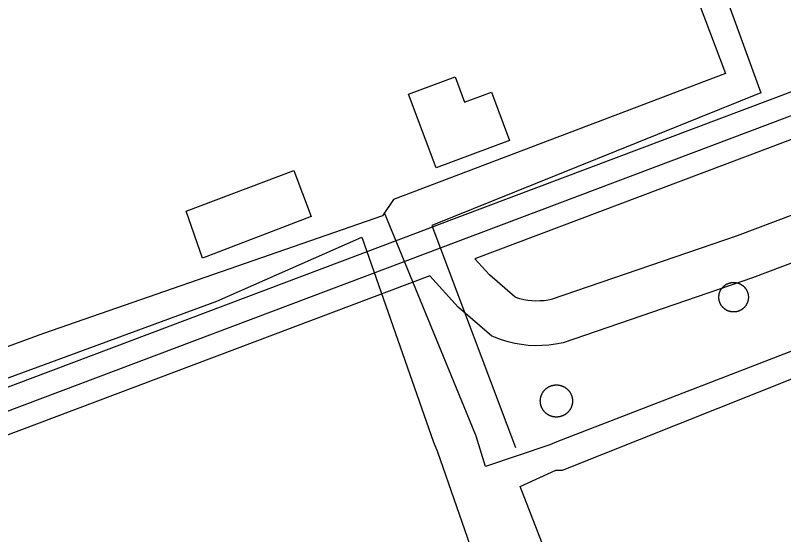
# Model space of a CAD drawing. Extents: x 3694830 to 3732949, y 415201 to 440970.
# Drawn here: x 3711792 to 3712307, y 433657 to 434006 of the extents above; entities that cross this region are included whole.
import ezdxf

# ---------------------------------------------------------------- set-up
doc = ezdxf.new("R2010")
doc.units = 0
for name, color, linetype in [('V-BLDG-OTLN', 7, 'Continuous'), ('V-DOMW-TANK', 7, 'Continuous'), ('V-ROAD-CNTR', 7, 'Continuous'), ('V-UTIL-LINE', 7, 'Continuous')]:
    doc.layers.add(name, color=color, linetype=linetype)

msp = doc.modelspace()

# ---------------------------------------------------------------- linework, layer by layer
at = {"layer": 'V-BLDG-OTLN'}
for points in [[(3712073.82, 433903.29), (3712055.43, 433952.76), (3712086.59, 433964.34), (3712092.92, 433947.33), (3712110.99, 433954.05), (3712123.06, 433921.6)], [(3711906.29, 433874.25), (3711978.42, 433901.5), (3711990.04, 433870.73), (3711917.18, 433842.65)]]:
    msp.add_lwpolyline(points, close=True, dxfattribs=at)
at = {"layer": 'V-DOMW-TANK'}
for points in [[(3712264.28, 433820.25), (3712264.35, 433820.41), (3712264.42, 433820.57), (3712264.49, 433820.73), (3712264.57, 433820.88), (3712264.65, 433821.04), (3712264.73, 433821.19), (3712264.81, 433821.34), (3712264.9, 433821.49), (3712264.98, 433821.64), (3712265.08, 433821.79), (3712265.17, 433821.93), (3712265.27, 433822.08), (3712265.37, 433822.22), (3712265.46, 433822.36), (3712265.57, 433822.5), (3712265.67, 433822.64), (3712265.78, 433822.77), (3712265.89, 433822.9), (3712266.01, 433823.03), (3712266.12, 433823.16), (3712266.24, 433823.29), (3712266.36, 433823.42), (3712266.48, 433823.54), (3712266.61, 433823.66), (3712266.73, 433823.78), (3712266.86, 433823.89), (3712266.99, 433824.01), (3712267.12, 433824.12), (3712267.25, 433824.23), (3712267.39, 433824.34), (3712267.53, 433824.44), (3712267.67, 433824.54), (3712267.81, 433824.64), (3712267.95, 433824.74), (3712268.1, 433824.83), (3712268.24, 433824.93), (3712268.39, 433825.02), (3712268.54, 433825.1), (3712268.69, 433825.19), (3712268.84, 433825.27), (3712269, 433825.35), (3712269.15, 433825.43), (3712269.31, 433825.5), (3712269.47, 433825.57), (3712269.63, 433825.64), (3712269.79, 433825.71), (3712269.95, 433825.77), (3712270.11, 433825.83), (3712270.27, 433825.88), (3712270.44, 433825.94), (3712270.6, 433825.99), (3712270.77, 433826.04), (3712270.94, 433826.08), (3712271.1, 433826.12), (3712271.27, 433826.16), (3712271.44, 433826.2), (3712271.61, 433826.23), (3712271.78, 433826.27), (3712271.95, 433826.29), (3712272.12, 433826.32), (3712272.3, 433826.34), (3712272.47, 433826.36), (3712272.64, 433826.38), (3712272.81, 433826.39), (3712272.99, 433826.4), (3712273.16, 433826.4), (3712273.33, 433826.41), (3712273.51, 433826.41), (3712273.68, 433826.41), (3712273.85, 433826.4), (3712274.02, 433826.39), (3712274.19, 433826.38), (3712274.37, 433826.37), (3712274.54, 433826.35), (3712274.71, 433826.33), (3712274.88, 433826.3), (3712275.05, 433826.28), (3712275.23, 433826.25), (3712275.4, 433826.22), (3712275.56, 433826.18), (3712275.73, 433826.14), (3712275.9, 433826.1), (3712276.07, 433826.06), (3712276.24, 433826.01), (3712276.4, 433825.96), (3712276.56, 433825.91), (3712276.73, 433825.85), (3712276.89, 433825.79), (3712277.06, 433825.73), (3712277.21, 433825.67), (3712277.37, 433825.6), (3712277.53, 433825.53), (3712277.69, 433825.46), (3712277.85, 433825.38), (3712278, 433825.31), (3712278.15, 433825.22), (3712278.3, 433825.14), (3712278.46, 433825.06), (3712278.6, 433824.97), (3712278.75, 433824.88)], [(3712278.75, 433824.88), (3712278.9, 433824.78), (3712279.04, 433824.68), (3712279.18, 433824.59), (3712279.32, 433824.49), (3712279.46, 433824.38), (3712279.6, 433824.28), (3712279.73, 433824.17), (3712279.87, 433824.06), (3712280, 433823.94), (3712280.12, 433823.83), (3712280.25, 433823.71), (3712280.38, 433823.59), (3712280.5, 433823.47), (3712280.62, 433823.35), (3712280.74, 433823.22), (3712280.86, 433823.09), (3712280.97, 433822.96), (3712281.08, 433822.83), (3712281.19, 433822.7), (3712281.3, 433822.56), (3712281.4, 433822.42), (3712281.5, 433822.28), (3712281.6, 433822.14), (3712281.7, 433822), (3712281.8, 433821.85), (3712281.89, 433821.71), (3712281.98, 433821.56), (3712282.07, 433821.41), (3712282.15, 433821.26), (3712282.23, 433821.1), (3712282.31, 433820.95), (3712282.39, 433820.8), (3712282.46, 433820.64), (3712282.53, 433820.48), (3712282.6, 433820.32), (3712282.67, 433820.16), (3712282.73, 433820), (3712282.79, 433819.84), (3712282.85, 433819.68), (3712282.9, 433819.51), (3712282.95, 433819.35), (3712283, 433819.18), (3712283.04, 433819.01), (3712283.09, 433818.85), (3712283.12, 433818.68), (3712283.16, 433818.51), (3712283.2, 433818.34), (3712283.23, 433818.17), (3712283.25, 433818), (3712283.28, 433817.83), (3712283.3, 433817.65), (3712283.32, 433817.48), (3712283.34, 433817.31), (3712283.35, 433817.14), (3712283.36, 433816.97), (3712283.37, 433816.79), (3712283.37, 433816.62), (3712283.37, 433816.45), (3712283.37, 433816.27), (3712283.36, 433816.1)], [(3712271.35, 433806.81), (3712271.18, 433806.85), (3712271.01, 433806.89), (3712270.84, 433806.93), (3712270.68, 433806.98), (3712270.51, 433807.03), (3712270.35, 433807.08), (3712270.18, 433807.14), (3712270.02, 433807.2), (3712269.86, 433807.26), (3712269.7, 433807.32), (3712269.54, 433807.39), (3712269.38, 433807.46), (3712269.22, 433807.53), (3712269.07, 433807.61), (3712268.91, 433807.68), (3712268.76, 433807.76), (3712268.61, 433807.85), (3712268.46, 433807.93), (3712268.31, 433808.02), (3712268.16, 433808.11), (3712268.02, 433808.21), (3712267.87, 433808.3), (3712267.73, 433808.4), (3712267.59, 433808.5), (3712267.45, 433808.61), (3712267.31, 433808.71), (3712267.18, 433808.82), (3712267.05, 433808.93), (3712266.92, 433809.05), (3712266.79, 433809.16), (3712266.66, 433809.28), (3712266.54, 433809.4), (3712266.41, 433809.52), (3712266.29, 433809.64), (3712266.17, 433809.77), (3712266.06, 433809.9), (3712265.94, 433810.03), (3712265.83, 433810.16), (3712265.72, 433810.29), (3712265.62, 433810.43), (3712265.51, 433810.57), (3712265.41, 433810.71), (3712265.31, 433810.85), (3712265.21, 433810.99), (3712265.12, 433811.14), (3712265.02, 433811.28), (3712264.94, 433811.43), (3712264.85, 433811.58), (3712264.76, 433811.73), (3712264.68, 433811.89), (3712264.6, 433812.04), (3712264.52, 433812.19), (3712264.45, 433812.35), (3712264.38, 433812.51), (3712264.31, 433812.67), (3712264.25, 433812.83), (3712264.19, 433812.99), (3712264.12, 433813.15), (3712264.07, 433813.31), (3712264.01, 433813.48), (3712263.96, 433813.64), (3712263.92, 433813.81), (3712263.87, 433813.98), (3712263.83, 433814.14), (3712263.79, 433814.31), (3712263.75, 433814.48), (3712263.72, 433814.65), (3712263.69, 433814.82), (3712263.66, 433814.99), (3712263.63, 433815.16), (3712263.61, 433815.34), (3712263.59, 433815.51), (3712263.58, 433815.68), (3712263.56, 433815.85), (3712263.55, 433816.02), (3712263.55, 433816.2), (3712263.54, 433816.37), (3712263.54, 433816.54), (3712263.55, 433816.72), (3712263.55, 433816.89), (3712263.56, 433817.06), (3712263.57, 433817.23), (3712263.58, 433817.41), (3712263.6, 433817.58), (3712263.62, 433817.75), (3712263.65, 433817.92), (3712263.67, 433818.09), (3712263.7, 433818.26), (3712263.73, 433818.43), (3712263.77, 433818.6), (3712263.81, 433818.77), (3712263.85, 433818.94), (3712263.89, 433819.11), (3712263.94, 433819.27), (3712263.99, 433819.44), (3712264.04, 433819.6), (3712264.1, 433819.77), (3712264.16, 433819.93), (3712264.22, 433820.09), (3712264.28, 433820.25)], [(3712283.36, 433816.1), (3712283.35, 433815.93), (3712283.34, 433815.76), (3712283.33, 433815.58), (3712283.31, 433815.41), (3712283.29, 433815.24), (3712283.27, 433815.07), (3712283.24, 433814.9), (3712283.21, 433814.73), (3712283.18, 433814.56), (3712283.14, 433814.39), (3712283.1, 433814.22), (3712283.06, 433814.05), (3712283.02, 433813.88), (3712282.97, 433813.72), (3712282.92, 433813.55), (3712282.87, 433813.39), (3712282.81, 433813.22), (3712282.75, 433813.06), (3712282.69, 433812.9), (3712282.63, 433812.74), (3712282.56, 433812.58), (3712282.49, 433812.42), (3712282.42, 433812.26), (3712282.35, 433812.11), (3712282.27, 433811.95), (3712282.19, 433811.8), (3712282.1, 433811.65), (3712282.02, 433811.5), (3712281.93, 433811.35), (3712281.84, 433811.2), (3712281.74, 433811.06), (3712281.65, 433810.91), (3712281.55, 433810.77), (3712281.45, 433810.63), (3712281.34, 433810.49), (3712281.24, 433810.35), (3712281.13, 433810.22), (3712281.02, 433810.09), (3712280.9, 433809.96), (3712280.79, 433809.83), (3712280.67, 433809.7), (3712280.55, 433809.58), (3712280.43, 433809.45), (3712280.31, 433809.33), (3712280.18, 433809.21), (3712280.05, 433809.1), (3712279.92, 433808.98), (3712279.79, 433808.87), (3712279.66, 433808.76), (3712279.52, 433808.65), (3712279.39, 433808.55), (3712279.24, 433808.45), (3712279.1, 433808.35), (3712278.96, 433808.25), (3712278.81, 433808.16), (3712278.67, 433808.06), (3712278.52, 433807.97), (3712278.37, 433807.89), (3712278.22, 433807.8), (3712278.07, 433807.72), (3712277.91, 433807.64), (3712277.76, 433807.56), (3712277.6, 433807.49), (3712277.44, 433807.42), (3712277.28, 433807.35), (3712277.12, 433807.29), (3712276.96, 433807.22), (3712276.8, 433807.16), (3712276.64, 433807.11), (3712276.47, 433807.05), (3712276.31, 433807), (3712276.14, 433806.95), (3712275.98, 433806.91), (3712275.81, 433806.86), (3712275.64, 433806.82), (3712275.47, 433806.79), (3712275.3, 433806.76), (3712275.13, 433806.72), (3712274.96, 433806.7), (3712274.79, 433806.67), (3712274.62, 433806.65), (3712274.44, 433806.63), (3712274.27, 433806.61), (3712274.1, 433806.6), (3712273.93, 433806.59), (3712273.75, 433806.59), (3712273.58, 433806.58), (3712273.41, 433806.58), (3712273.23, 433806.59), (3712273.06, 433806.59), (3712272.89, 433806.6), (3712272.72, 433806.61), (3712272.54, 433806.62), (3712272.37, 433806.64), (3712272.2, 433806.66), (3712272.03, 433806.68), (3712271.86, 433806.71), (3712271.69, 433806.74), (3712271.52, 433806.77), (3712271.35, 433806.81)], [(3712152.08, 433757.35), (3712152.26, 433757.39), (3712152.45, 433757.43), (3712152.63, 433757.47), (3712152.82, 433757.5), (3712153, 433757.53), (3712153.19, 433757.55), (3712153.38, 433757.58), (3712153.56, 433757.6), (3712153.75, 433757.61), (3712153.94, 433757.62), (3712154.13, 433757.63), (3712154.31, 433757.64), (3712154.5, 433757.64), (3712154.69, 433757.64), (3712154.88, 433757.64), (3712155.07, 433757.63), (3712155.26, 433757.62), (3712155.44, 433757.61), (3712155.63, 433757.59), (3712155.82, 433757.57), (3712156.01, 433757.55), (3712156.19, 433757.53), (3712156.38, 433757.49), (3712156.56, 433757.46), (3712156.75, 433757.42), (3712156.93, 433757.39), (3712157.12, 433757.34), (3712157.3, 433757.3), (3712157.48, 433757.25), (3712157.66, 433757.2), (3712157.84, 433757.14), (3712158.02, 433757.08), (3712158.2, 433757.02), (3712158.38, 433756.96), (3712158.55, 433756.89), (3712158.73, 433756.82), (3712158.9, 433756.74), (3712159.07, 433756.67), (3712159.24, 433756.59), (3712159.41, 433756.51), (3712159.58, 433756.42), (3712159.75, 433756.33), (3712159.91, 433756.24), (3712160.07, 433756.15), (3712160.23, 433756.05), (3712160.39, 433755.95), (3712160.55, 433755.85), (3712160.71, 433755.74), (3712160.86, 433755.63), (3712161.01, 433755.52), (3712161.16, 433755.41), (3712161.31, 433755.29), (3712161.46, 433755.17), (3712161.6, 433755.05), (3712161.74, 433754.93), (3712161.88, 433754.8), (3712162.02, 433754.67), (3712162.16, 433754.54), (3712162.29, 433754.41), (3712162.42, 433754.28)], [(3712144.69, 433742.56), (3712144.62, 433742.74), (3712144.54, 433742.91), (3712144.48, 433743.09), (3712144.41, 433743.27), (3712144.35, 433743.44), (3712144.29, 433743.62), (3712144.24, 433743.8), (3712144.19, 433743.98), (3712144.14, 433744.17), (3712144.09, 433744.35), (3712144.05, 433744.53), (3712144.01, 433744.72), (3712143.98, 433744.9), (3712143.94, 433745.09), (3712143.91, 433745.27), (3712143.89, 433745.46), (3712143.87, 433745.64), (3712143.85, 433745.83), (3712143.83, 433746.02), (3712143.82, 433746.21), (3712143.81, 433746.4), (3712143.8, 433746.58), (3712143.8, 433746.77), (3712143.8, 433746.96), (3712143.8, 433747.15), (3712143.81, 433747.34), (3712143.82, 433747.52), (3712143.83, 433747.71), (3712143.85, 433747.9), (3712143.87, 433748.09), (3712143.89, 433748.27), (3712143.92, 433748.46), (3712143.95, 433748.65), (3712143.98, 433748.83), (3712144.02, 433749.02), (3712144.06, 433749.2), (3712144.1, 433749.38), (3712144.14, 433749.57), (3712144.19, 433749.75), (3712144.24, 433749.93), (3712144.3, 433750.11), (3712144.36, 433750.29), (3712144.42, 433750.47), (3712144.48, 433750.64), (3712144.55, 433750.82), (3712144.62, 433750.99), (3712144.7, 433751.17), (3712144.77, 433751.34), (3712144.85, 433751.51), (3712144.94, 433751.68), (3712145.02, 433751.85), (3712145.11, 433752.01), (3712145.2, 433752.18), (3712145.3, 433752.34), (3712145.39, 433752.5), (3712145.49, 433752.66), (3712145.6, 433752.82), (3712145.7, 433752.97), (3712145.81, 433753.13), (3712145.92, 433753.28), (3712146.03, 433753.43), (3712146.15, 433753.58), (3712146.27, 433753.73), (3712146.39, 433753.87), (3712146.51, 433754.01), (3712146.64, 433754.15), (3712146.77, 433754.29), (3712146.9, 433754.42), (3712147.03, 433754.56), (3712147.17, 433754.69), (3712147.31, 433754.82), (3712147.45, 433754.94), (3712147.59, 433755.07), (3712147.73, 433755.19), (3712147.88, 433755.3), (3712148.03, 433755.42), (3712148.18, 433755.53), (3712148.33, 433755.65), (3712148.48, 433755.75), (3712148.64, 433755.86), (3712148.8, 433755.96), (3712148.96, 433756.06), (3712149.12, 433756.16), (3712149.28, 433756.25), (3712149.45, 433756.34), (3712149.61, 433756.43), (3712149.78, 433756.52), (3712149.95, 433756.6), (3712150.12, 433756.68), (3712150.29, 433756.75), (3712150.47, 433756.83), (3712150.64, 433756.9), (3712150.82, 433756.96), (3712150.99, 433757.03), (3712151.17, 433757.09), (3712151.35, 433757.15), (3712151.53, 433757.2), (3712151.71, 433757.26), (3712151.9, 433757.3), (3712152.08, 433757.35)], [(3712162.42, 433754.28), (3712162.55, 433754.14), (3712162.67, 433754), (3712162.8, 433753.85), (3712162.92, 433753.71), (3712163.04, 433753.56), (3712163.15, 433753.42), (3712163.27, 433753.26), (3712163.38, 433753.11), (3712163.48, 433752.96), (3712163.59, 433752.8), (3712163.69, 433752.64), (3712163.79, 433752.48), (3712163.89, 433752.32), (3712163.98, 433752.16), (3712164.07, 433751.99), (3712164.16, 433751.83), (3712164.25, 433751.66), (3712164.33, 433751.49), (3712164.41, 433751.32), (3712164.48, 433751.15), (3712164.56, 433750.97), (3712164.63, 433750.8), (3712164.7, 433750.62), (3712164.76, 433750.45), (3712164.82, 433750.27), (3712164.88, 433750.09), (3712164.93, 433749.91), (3712164.99, 433749.73), (3712165.03, 433749.55), (3712165.08, 433749.36), (3712165.12, 433749.18), (3712165.16, 433748.99), (3712165.2, 433748.81), (3712165.23, 433748.62), (3712165.26, 433748.44), (3712165.28, 433748.25), (3712165.31, 433748.07), (3712165.33, 433747.88), (3712165.34, 433747.69), (3712165.35, 433747.5), (3712165.37, 433747.32), (3712165.37, 433747.13), (3712165.38, 433746.94), (3712165.38, 433746.75), (3712165.37, 433746.56), (3712165.37, 433746.37), (3712165.35, 433746.18), (3712165.34, 433746), (3712165.32, 433745.81), (3712165.3, 433745.62), (3712165.28, 433745.44), (3712165.25, 433745.25), (3712165.23, 433745.06), (3712165.19, 433744.88), (3712165.16, 433744.69), (3712165.12, 433744.51), (3712165.07, 433744.33), (3712165.03, 433744.14), (3712164.98, 433743.96), (3712164.93, 433743.78), (3712164.87, 433743.6), (3712164.81, 433743.42), (3712164.75, 433743.24), (3712164.69, 433743.07), (3712164.62, 433742.89), (3712164.55, 433742.72), (3712164.48, 433742.54), (3712164.4, 433742.37), (3712164.32, 433742.2), (3712164.24, 433742.03), (3712164.15, 433741.86), (3712164.06, 433741.7), (3712163.97, 433741.53), (3712163.88, 433741.37), (3712163.78, 433741.21), (3712163.68, 433741.05), (3712163.58, 433740.89), (3712163.47, 433740.73), (3712163.36, 433740.58), (3712163.25, 433740.43), (3712163.14, 433740.28), (3712163.02, 433740.13), (3712162.9, 433739.98), (3712162.78, 433739.84), (3712162.66, 433739.7), (3712162.53, 433739.56), (3712162.4, 433739.42), (3712162.27, 433739.29), (3712162.14, 433739.15), (3712162, 433739.02), (3712161.87, 433738.89), (3712161.73, 433738.77), (3712161.58, 433738.64), (3712161.44, 433738.52), (3712161.3, 433738.41), (3712161.14, 433738.29), (3712161, 433738.17), (3712160.84, 433738.07), (3712160.69, 433737.96), (3712160.53, 433737.85)], [(3712160.53, 433737.85), (3712160.37, 433737.75), (3712160.21, 433737.65), (3712160.05, 433737.55), (3712159.89, 433737.46), (3712159.73, 433737.37), (3712159.56, 433737.28), (3712159.39, 433737.19), (3712159.22, 433737.11), (3712159.05, 433737.03), (3712158.88, 433736.96), (3712158.71, 433736.88), (3712158.53, 433736.81), (3712158.35, 433736.75), (3712158.18, 433736.68), (3712158, 433736.62), (3712157.82, 433736.56), (3712157.64, 433736.51), (3712157.46, 433736.46), (3712157.28, 433736.41), (3712157.1, 433736.36), (3712156.91, 433736.32), (3712156.73, 433736.28), (3712156.54, 433736.24), (3712156.36, 433736.21), (3712156.17, 433736.18), (3712155.98, 433736.16), (3712155.8, 433736.13), (3712155.61, 433736.11), (3712155.42, 433736.1), (3712155.23, 433736.09), (3712155.04, 433736.08), (3712154.86, 433736.07), (3712154.67, 433736.07), (3712154.48, 433736.07), (3712154.29, 433736.07), (3712154.1, 433736.08), (3712153.92, 433736.09), (3712153.73, 433736.1), (3712153.54, 433736.12), (3712153.35, 433736.14), (3712153.17, 433736.16), (3712152.98, 433736.19), (3712152.79, 433736.22), (3712152.61, 433736.25), (3712152.42, 433736.29), (3712152.24, 433736.32), (3712152.06, 433736.37), (3712151.88, 433736.41), (3712151.69, 433736.46), (3712151.51, 433736.51), (3712151.33, 433736.57), (3712151.15, 433736.63), (3712150.97, 433736.69), (3712150.8, 433736.75), (3712150.62, 433736.82), (3712150.45, 433736.89), (3712150.27, 433736.97), (3712150.1, 433737.04), (3712149.93, 433737.12), (3712149.76, 433737.21), (3712149.6, 433737.29), (3712149.43, 433737.38), (3712149.26, 433737.47), (3712149.1, 433737.57), (3712148.94, 433737.66), (3712148.78, 433737.76), (3712148.62, 433737.86), (3712148.47, 433737.97), (3712148.31, 433738.08), (3712148.16, 433738.19), (3712148.01, 433738.3), (3712147.86, 433738.42), (3712147.72, 433738.54), (3712147.57, 433738.66), (3712147.43, 433738.78), (3712147.29, 433738.91), (3712147.15, 433739.03), (3712147.02, 433739.17), (3712146.88, 433739.3), (3712146.75, 433739.44), (3712146.62, 433739.57), (3712146.5, 433739.71), (3712146.38, 433739.86), (3712146.25, 433740), (3712146.14, 433740.15), (3712146.02, 433740.29), (3712145.91, 433740.45), (3712145.8, 433740.6), (3712145.69, 433740.75), (3712145.58, 433740.91), (3712145.48, 433741.07), (3712145.38, 433741.23), (3712145.29, 433741.39), (3712145.19, 433741.55), (3712145.1, 433741.72), (3712145.01, 433741.88), (3712144.93, 433742.05), (3712144.84, 433742.22), (3712144.76, 433742.39), (3712144.69, 433742.56)]]:
    msp.add_lwpolyline(points, dxfattribs=at)
at = {"layer": 'V-ROAD-CNTR'}
for points in [[(3712489.9, 434005.43), (3711615.68, 433675.64), (3711570.73, 433659.05)], [(3712366.8, 433975.03), (3712072.42, 433863.98)], [(3712377.98, 433947.18), (3712099.8, 433842.24)], [(3712428.76, 433915.4), (3712275.89, 433857.78), (3712151.14, 433814.99), (3712148.98, 433814.55), (3712146.27, 433814.18), (3712143.55, 433813.98), (3712140.82, 433813.94), (3712138.09, 433814.07), (3712135.37, 433814.37), (3712132.68, 433814.84), (3712130.02, 433815.48), (3712127.41, 433816.28), (3712126.94, 433816.45), (3712109.65, 433831.44), (3712099.8, 433842.24)], [(3712438.93, 433887.17), (3712286.04, 433829.55), (3712159.01, 433785.98), (3712154, 433784.96), (3712149.46, 433784.34), (3712144.88, 433783.99), (3712140.29, 433783.93), (3712135.7, 433784.15), (3712131.14, 433784.66), (3712126.61, 433785.45), (3712122.15, 433786.51), (3712117.76, 433787.85), (3712111.37, 433790.25), (3712088.67, 433809.92), (3712069.59, 433830.84)], [(3712073.64, 433864.43), (3711624.78, 433695.11)], [(3712069.59, 433830.84), (3711635.38, 433667.04)]]:
    msp.add_lwpolyline(points, dxfattribs=at)
at = {"layer": 'V-UTIL-LINE'}
for points in [[(3712200.06, 434205.96), (3712180.8, 434197.77), (3712268.11, 433966.66), (3712045.25, 433882.08), (3712037.89, 433871.1), (3711810.46, 433792.04), (3711548.18, 433695.66), (3711547.23, 433681.92), (3711112.51, 433513.65), (3711104.24, 433505.42), (3711097.87, 433521.02), (3711005.23, 433481.88), (3711012.51, 433465.37), (3710744.72, 433364.43), (3710569.55, 433297.12), (3710499.49, 433470.47)], [(3712200.06, 434205.96), (3712291.66, 433953.6), (3712070.99, 433864.67), (3712127.06, 433715.73)], [(3712429.92, 433825.76), (3712154.78, 433719.34), (3712150.19, 433717.52), (3712107.09, 433702.98), (3712100.73, 433723.15), (3712096.18, 433734.16), (3712039.19, 433873.04)], [(3711951.22, 432401.16), (3711927.56, 432458.94), (3711754.76, 432910.17), (3711678.39, 433120.17), (3711760.47, 433153.41), (3711653.64, 433445.47), (3711590, 433621.55), (3711590.93, 433626.13), (3711575.52, 433684.8), (3711926.77, 433813.92), (3712024, 433856.7), (3712072.17, 433719.15), (3712074.9, 433712.73), (3712100.34, 433639.37), (3712077.41, 433629.35), (3712072.82, 433626.62), (3711953.6, 433580.23), (3711829.79, 433533.85)], [(3712536.8, 432619.24), (3712359.43, 433077.8), (3712348.55, 433117.23), (3712594.33, 433209.99), (3712719.05, 433252.7), (3712707.24, 433289.38), (3712494.48, 433209.34), (3712462.02, 433197.12), (3712342.23, 433152.06), (3712340.39, 433148.4), (3712281.75, 433299.29), (3712269.23, 433331.48), (3712208.5, 433487.74), (3712130.27, 433689.51), (3712154.12, 433700.44), (3712158.7, 433700.42), (3712341.22, 433773.2), (3712361.24, 433726.43), (3712379.59, 433735.54), (3712365.06, 433779.55)]]:
    msp.add_lwpolyline(points, dxfattribs=at)

doc.saveas('drawing.dxf')
